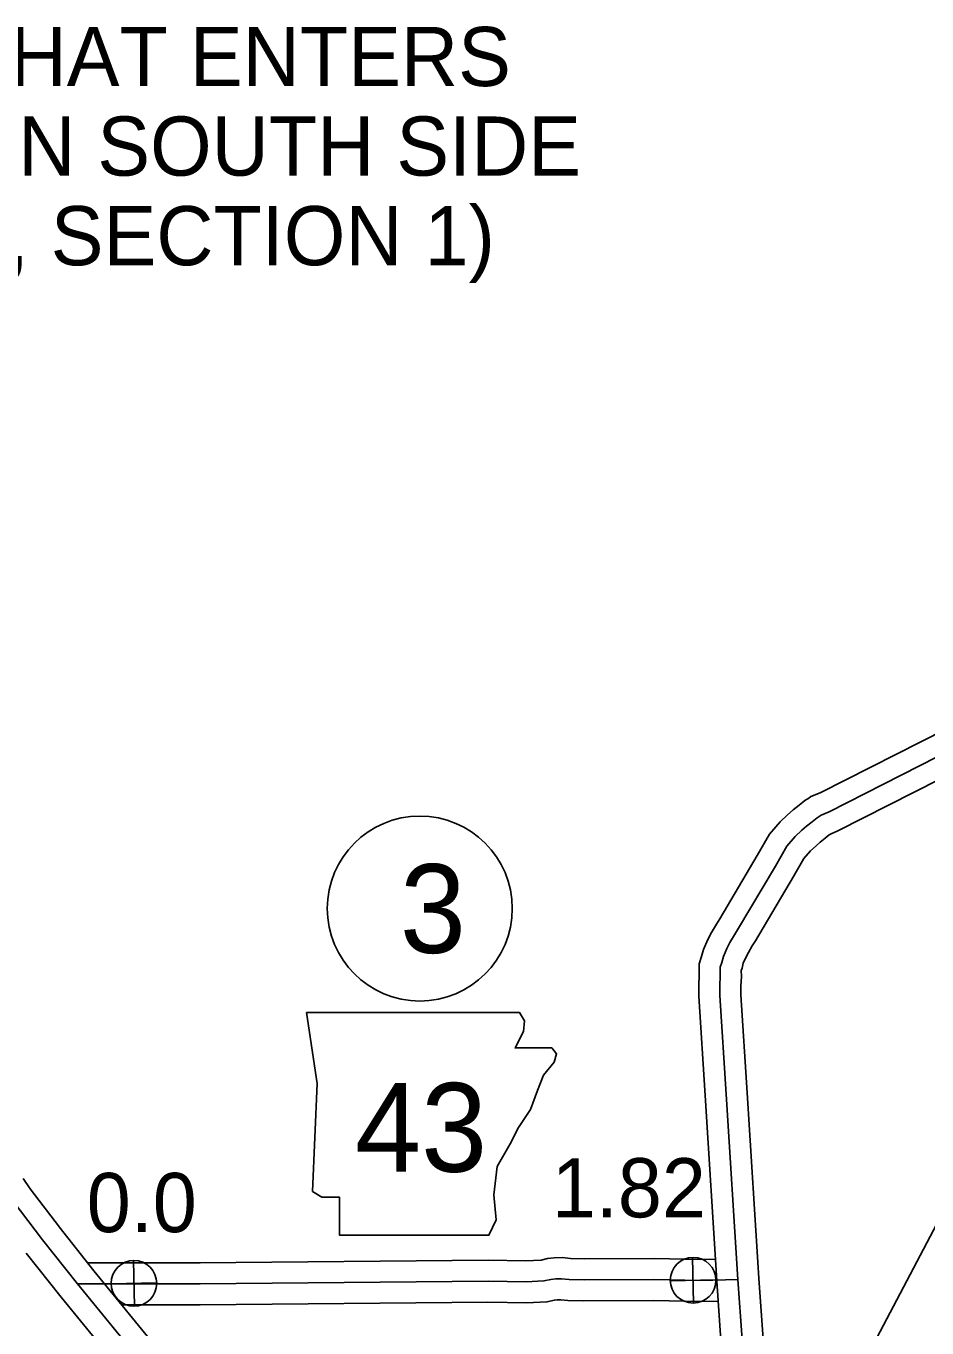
# Model space of a CAD drawing. Extents: x -83719 to 153526, y -11835 to 11446.
# Drawn here: x 11929.6 to 12143.9, y -107.1 to 202.7 of the extents above; entities that cross this region are included whole.
import ezdxf

# ---------------------------------------------------------------- set-up
doc = ezdxf.new("R2010")
doc.units = 0
for name, color, linetype in [('Level 10', 7, 'Continuous'), ('Level 15', 7, 'Continuous'), ('Level 21', 7, 'Continuous'), ('Level 25', 7, 'Continuous'), ('Level 26', 7, 'Continuous'), ('Level 27', 7, 'Continuous'), ('Level 58', 7, 'Continuous'), ('Level 59', 7, 'Continuous')]:
    doc.layers.add(name, color=color, linetype=linetype)

msp = doc.modelspace()

# ---------------------------------------------------------------- linework, layer by layer
at = {"layer": 'Level 10'}
for points in [[(12148.51, 35.47), (12118.5, 20.25), (12116.27, 19.3), (12115.75, 18.95), (12114.81, 18.36), (12113.46, 17.26), (12112.04, 16.17), (12110.74, 14.99), (12108.96, 13.33), (12106.43, 10.4), (12103.52, 5.31), (12094.59, -9.74), (12093.79, -11.01), (12092.62, -13.02), (12091.79, -14.65), (12090.7, -17.06), (12090.29, -18.73), (12089.7, -20.47), (12089.73, -23.31), (12089.62, -25.48), (12089.61, -28.18), (12091.15, -51.8), (12093.92, -95.91)], [(12152.88, 26.48), (12122.72, 11.18), (12121.06, 10.47), (12120.64, 10.21), (12119.67, 9.42), (12118.45, 8.47), (12117.5, 7.62), (12116.18, 6.38), (12114.62, 4.59), (12112.16, 0.28), (12103.12, -14.97), (12102.34, -16.19), (12101.41, -17.8), (12100.81, -18.99), (12100.2, -20.34), (12099.9, -21.54), (12099.72, -22.08), (12099.73, -23.52), (12099.62, -25.76), (12099.61, -27.87), (12101.13, -51.16), (12103.9, -95.29)], [(11970.97, -91.58), (11944.23, -91.64)], [(12093.48, -90.74), (12090.03, -90.82), (12078.96, -90.6), (12062.33, -90.63), (12059.1, -90.61), (12057.19, -90.38), (12055.24, -90.44), (12053.63, -90.6), (12052.09, -90.96), (12048.5, -91.14), (12039.5, -91), (11970.94, -91.58)], [(12093.92, -95.94), (12094.88, -109.99), (12094.82, -112.4), (12094.66, -115.56), (12094.42, -117.34), (12094.13, -119.35), (12093.71, -121.35), (12093.09, -123.61), (12092.4, -126.43), (12092.34, -126.59)], [(12103.9, -95.26), (12104.89, -109.78), (12104.81, -112.78), (12104.63, -116.5), (12104.32, -118.74), (12103.98, -121.07), (12103.44, -123.69), (12102.77, -126.12), (12101.93, -129.59), (12101.54, -130.5)], [(11970.99, -101.58), (11952.33, -101.62)], [(12094.12, -100.72), (12090.06, -100.82), (12078.87, -100.6), (12062.29, -100.63), (12058.46, -100.6), (12056.76, -100.4), (12055.9, -100.43), (12055.25, -100.49), (12053.47, -100.9), (12048.67, -101.14), (12039.46, -101), (11971.02, -101.58)]]:
    msp.add_lwpolyline(points, dxfattribs=at)
at = {"layer": 'Level 15'}
for points in [[(11928.85, -71.55), (11930.56, -74.03), (11937.5, -83.15)], [(11937.44, -83.07), (11945.71, -93.51), (11961.65, -113.04), (11964.16, -116.26), (11966.16, -119.23), (11967.01, -120.34), (11967.47, -120.94), (11968.64, -122.91), (11969.22, -123.78), (11969.82, -125.07), (11970.05, -126.36), (11970.26, -127.01), (11970.58, -128.39), (11970.74, -129.92)], [(11929.6, -89.28), (11937.92, -99.77), (11953.83, -119.26), (11956.05, -122.13), (11958.04, -125.07), (11959.16, -126.54), (11959.53, -127.16), (11960.17, -128.23), (11960.25, -128.35), (11960.32, -128.77), (11960.6, -129.65), (11960.7, -130.06), (11960.7, -130.06)]]:
    msp.add_lwpolyline(points, dxfattribs=at)
at = {"layer": 'Level 21'}
msp.add_lwpolyline([(11996.28, -32.04), (11998.81, -48.96), (11997.69, -74.62), (11999.94, -76.03), (12004.17, -76.03), (12004.17, -85.05), (12039.7, -85.05), (12041.39, -81.39), (12040.83, -75.47), (12041.67, -68.7), (12044.77, -63.34), (12046.75, -59.4), (12049.57, -55.17), (12051.26, -50.65), (12052.67, -46.99), (12055.21, -43.89), (12055.77, -41.91), (12054.64, -40.5), (12045.9, -40.5), (12047.88, -36.56), (12048.16, -34.02), (12046.99, -32.07)], close=True, dxfattribs=at)
at = {"layer": 'Level 25'}
msp.add_lwpolyline([(12324.69, -18.63), (12171.56, -34.26), (12091.71, -185.96)], dxfattribs=at)
at = {"layer": 'Level 26'}
for p, q in [((11955.36, -101.92), (11955.11, -91.07)), ((12088.38, -101.18), (12088.13, -90.33)), ((12082.83, -95.88), (12093.68, -95.63)), ((11949.81, -96.62), (11960.66, -96.37))]:
    msp.add_line(p, q, dxfattribs=at)
for centre in [(11955.24, -96.49), (12088.26, -95.76)]:
    msp.add_circle(centre, 5.43, dxfattribs=at)
at = {"layer": 'Level 27'}
msp.add_circle((12023.24, -7.32), 22, dxfattribs=at)
at = {"layer": 'Level 59'}
for points in [[(12150.69, 30.98), (12120.61, 15.71), (12118.69, 14.89), (12118.49, 14.76), (12117.73, 14.28), (12116.57, 13.34), (12115.24, 12.32), (12114.12, 11.31), (12112.57, 9.86), (12110.53, 7.5), (12107.84, 2.8), (12098.85, -12.35), (12098.07, -13.6), (12097.02, -15.41), (12096.3, -16.82), (12095.45, -18.7), (12095.1, -20.14), (12094.71, -21.28), (12094.73, -23.41), (12094.62, -25.62), (12094.61, -28.02), (12096.14, -51.48), (12098.91, -95.6)], [(11926.51, -76.96), (11933.52, -86.17)], [(11933.52, -86.17), (11941.81, -96.64), (11957.74, -116.15), (11960.1, -119.2), (11962.1, -122.15), (11963.32, -123.74), (11963.83, -124.6), (11964.4, -125.57), (11964.84, -126.23), (11965.01, -126.6), (11965.19, -127.56), (11965.43, -128.33), (11965.64, -129.23), (11965.78, -130.59)], [(12098.91, -95.6), (12090.05, -95.82), (12078.91, -95.6), (12062.31, -95.63), (12058.78, -95.6), (12056.97, -95.39), (12055.57, -95.43), (12054.44, -95.55), (12052.78, -95.93), (12048.58, -96.14), (12039.48, -96), (11970.98, -96.58)], [(12098.91, -95.6), (12099.89, -109.88), (12099.81, -112.59), (12099.65, -116.03), (12099.37, -118.04), (12099.05, -120.21), (12098.58, -122.52), (12097.93, -124.86), (12097.17, -128.01), (12096.94, -128.55)], [(11970.98, -96.58), (11941.81, -96.64)]]:
    msp.add_lwpolyline(points, dxfattribs=at)

# ---------------------------------------------------------------- texts
at = {"layer": 'Level 21'}
msp.add_text('43', height=21.12, dxfattribs=at).set_placement((12007.84, -69.95))
at = {"layer": 'Level 25'}
for s, p in [('1.82', (12054.65, -80.8)), ('0.0', (11944.01, -84.31))]:
    msp.add_text(s, height=14.08, dxfattribs=at).set_placement(p)
at = {"layer": 'Level 27'}
msp.add_text('3', height=21.12, dxfattribs=at).set_placement((12018.51, -17.88))
at = {"layer": 'Level 58'}
for s, p in [('IS ON RD. THAT ENTERS', (11820, 188.37)), ('REST AREA ON SOUTH SIDE', (11801.1, 167.06)), ('OF U.S. 65, SECTION 1)', (11830.81, 145.74))]:
    msp.add_text(s, height=14.08, dxfattribs=at).set_placement(p)

doc.saveas('drawing.dxf')
